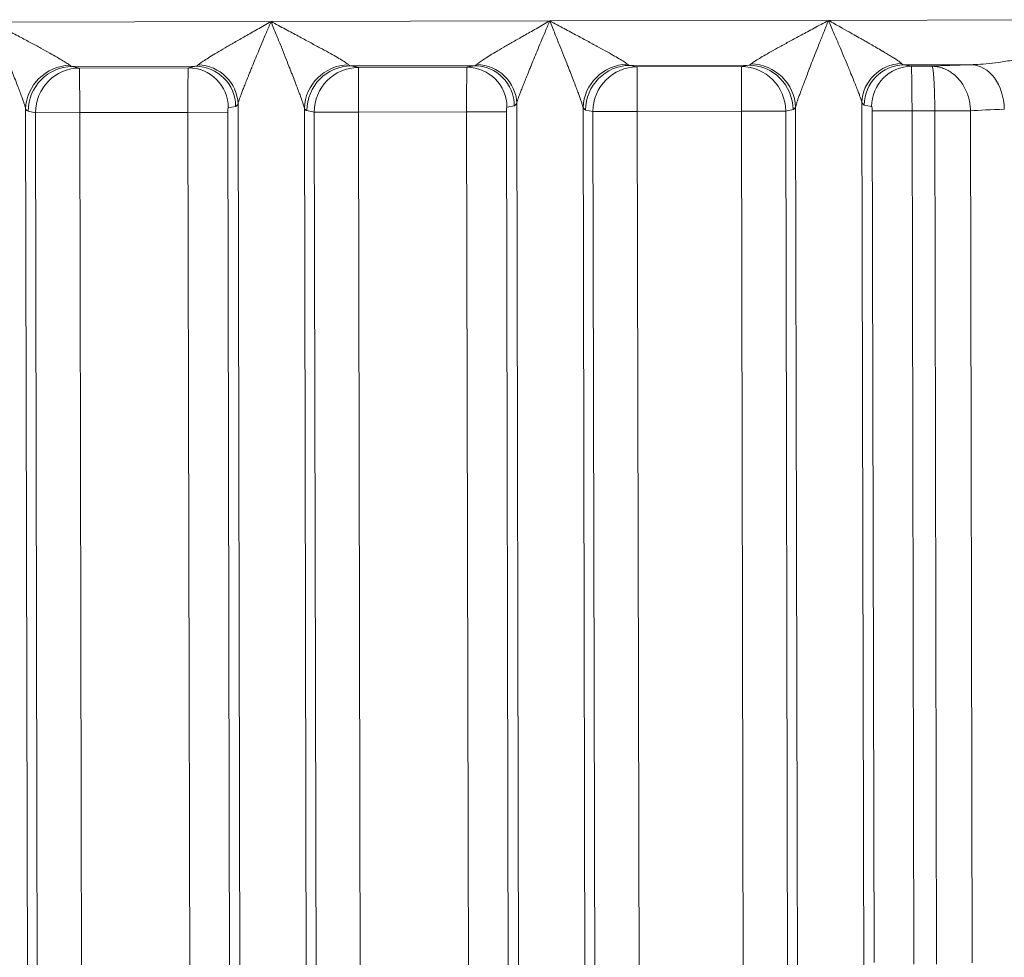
# Model space of a CAD drawing. Header units: inches. Extents: x 1 to 669, y 0 to 417.
# Tile 345 of 448: x 323.248 to 324.073, y 285.52 to 286.306. Entities that reach past the tile are written whole.
import ezdxf

# ---------------------------------------------------------------- set-up
doc = ezdxf.new("R2010")
doc.units = ezdxf.units.IN
doc.header["$LTSCALE"] = 12
doc.header["$MEASUREMENT"] = 0
doc.layers.get('0').update_dxf_attribs({"linetype": 'CONTINUOUS'})
doc.layers.add('X', color=1, linetype='CONTINUOUS')

# ---------------------------------------------------------------- blocks, each defined once
blk = doc.blocks.new('GASTRAIN RIGHT')
at = {"layer": 'X', "lineweight": 0}
for p, q in [((301.58809, 302.24208), (301.82166, 302.24256)), ((301.82166, 302.24256), (302.05522, 302.24305)), ((302.05522, 302.24305), (302.28879, 302.24354)), ((302.28879, 302.24354), (302.57374, 302.24414)), ((301.6551, 302.20486), (301.75856, 302.20507)), ((301.66127, 302.20365), (301.6551, 302.20486)), ((301.7524, 302.20384), (301.66127, 302.20365)), ((301.66135, 302.16629), (301.66127, 302.20365)), ((301.75856, 302.20507), (301.7524, 302.20384)), ((301.88867, 302.20535), (301.99212, 302.20556)), ((301.89483, 302.20413), (301.88867, 302.20535)), ((301.98596, 302.20432), (301.89483, 302.20413)), ((301.89491, 302.16678), (301.89483, 302.20413)), ((301.99212, 302.20556), (301.98596, 302.20432)), ((302.12224, 302.20584), (302.22193, 302.20604)), ((302.1284, 302.20462), (302.12224, 302.20584)), ((302.21577, 302.20481), (302.1284, 302.20462)), ((302.1284, 302.20462), (302.12848, 302.16726)), ((302.22193, 302.20604), (302.21577, 302.20481)), ((302.21577, 302.20481), (302.21585, 302.16745)), ((302.35205, 302.20632), (302.40846, 302.20643)), ((302.35479, 302.20578), (302.35205, 302.20632)), ((302.35821, 302.2051), (302.35479, 302.20578)), ((302.37551, 302.20514), (302.35821, 302.2051)), ((301.6272, 296.8317), (301.61603, 302.16956)), ((301.79197, 302.17152), (301.78581, 302.17028)), ((301.79401, 302.17366), (301.80519, 296.83207)), ((301.86076, 296.83218), (301.8496, 302.17005)), ((301.85786, 302.1667), (301.8517, 302.16791)), ((302.02554, 302.17201), (302.01938, 302.17077)), ((302.02758, 302.17415), (302.03875, 296.83256)), ((302.09433, 296.83267), (302.08316, 302.17054)), ((302.09143, 302.16719), (302.08526, 302.1684)), ((302.25906, 302.16876), (302.2529, 302.16752)), ((302.26115, 302.17091), (302.27232, 296.83305)), ((302.31672, 302.17476), (302.3279, 296.83316)), ((302.32494, 302.17141), (302.31877, 302.17262)), ((301.62429, 302.16621), (301.61813, 302.16742)), ((301.66135, 302.16629), (301.62429, 302.16621)), ((301.63453, 297.27248), (301.62429, 302.16621)), ((301.752, 302.16648), (301.66135, 302.16629)), ((301.66135, 302.16629), (301.67142, 297.35198)), ((301.78534, 302.16655), (301.752, 302.16648)), ((301.752, 302.16648), (301.76207, 297.35169)), ((301.78534, 302.16655), (301.79541, 297.35176)), ((301.89491, 302.16678), (301.85786, 302.1667)), ((301.8681, 297.27297), (301.85786, 302.1667)), ((301.98556, 302.16697), (301.89491, 302.16678)), ((301.89491, 302.16678), (301.90498, 297.35247)), ((302.01891, 302.16704), (301.98556, 302.16697)), ((301.98556, 302.16697), (301.99564, 297.35218)), ((302.01891, 302.16704), (302.02898, 297.35225)), ((302.12848, 302.16726), (302.09143, 302.16719)), ((302.10167, 297.27346), (302.09143, 302.16719)), ((302.21585, 302.16745), (302.12848, 302.16726)), ((302.13855, 297.35296), (302.12848, 302.16726)), ((302.2529, 302.16752), (302.21585, 302.16745)), ((302.22592, 297.35314), (302.21585, 302.16745)), ((302.2529, 302.16752), (302.26314, 297.2738)), ((302.35877, 302.16775), (302.32542, 302.16768)), ((302.32692, 301.45419), (302.32542, 302.16768)), ((302.35877, 302.16775), (302.37786, 302.16779)), ((302.36026, 301.45264), (302.35877, 302.16775)), ((302.37786, 302.16779), (302.37935, 301.45268)), ((302.40776, 302.1678), (302.40926, 301.45375))]:
    blk.add_line(p, q, dxfattribs=at)
at = {"layer": 'X', "lineweight": 0, "extrusion": (-2.34114e-16, 6.97371e-18, -1)}
for centre, end_param in [((301.65308, 302.16964), -1.09547), ((301.88665, 302.17013), -1.09547), ((302.12021, 302.17062), -1.095471)]:
    blk.add_ellipse(centre, major_axis=(0.03292, 0.01768), ratio=0.963131, start_param=-2.63504, end_param=end_param, dxfattribs=at)
at = {"layer": 'X', "lineweight": 0}
for centre, major_axis, ratio, start_param, end_param in [((301.65518, 302.1675), (0.00721, 0.03667), 0.991111, 0.198055, 1.765434), ((301.75247, 302.17021), (-0.00663, 0.03297), 0.991111, -1.765434, -0.198055), ((301.76067, 302.1736), (-0.02986, 0.01548), 0.961737, -2.645113, -1.106254), ((301.88875, 302.16799), (0.00721, 0.03667), 0.991111, 0.198055, 1.765434), ((301.98603, 302.1707), (-0.00663, 0.03297), 0.991111, -1.765434, -0.198055), ((301.99423, 302.17409), (-0.02986, 0.01548), 0.961737, -2.645113, -1.106254), ((302.12232, 302.16848), (0.00721, 0.03667), 0.991111, 0.198055, 1.765434), ((302.22201, 302.16869), (-0.00737, 0.03664), 0.991111, -1.765433, -0.198062), ((302.35212, 302.17269), (0.00649, 0.033), 0.991111, 0.198055, 1.765438), ((302.35828, 302.17148), (0.00649, 0.033), 0.991111, 0.198056, 1.765434), ((301.79156, 302.24347), (0.00017, -0.07197), 0.130489, 0.025568, 0.245705), ((302.02513, 302.24396), (0.00017, -0.07197), 0.130489, 0.025568, 0.245705)]:
    blk.add_ellipse(centre, major_axis=major_axis, ratio=ratio, start_param=start_param, end_param=end_param, dxfattribs=at)
at = {"layer": 'X', "lineweight": 0, "extrusion": (-2.341e-16, 3.03547e-19, -1)}
for centre in [(301.66135, 302.16629), (301.89491, 302.16678), (302.12848, 302.16726)]:
    blk.add_ellipse(centre, major_axis=(0.00721, 0.03667), ratio=0.991111, start_param=-1.765434, end_param=-0.198055, dxfattribs=at)
at = {"layer": 'X', "lineweight": 0, "extrusion": (0, 0, -1)}
for centre, major_axis, ratio, start_param, end_param in [((301.65482, 302.22499), (-0.00061, 0.02014), 0.356191, -3.09596, -2.801804), ((301.88839, 302.22548), (-0.00061, 0.02014), 0.356191, -3.09596, -2.801804), ((302.12195, 302.22597), (-0.00061, 0.02014), 0.356198, -3.095961, -2.801805), ((302.3522, 302.24594), (0.00009, -0.03964), 0.24265, 0.025347, 0.240249), ((301.61823, 302.24321), (0.00016, -0.07581), 0.130526, 0.025672, 0.239795), ((301.85179, 302.2437), (0.00016, -0.07581), 0.130526, 0.025672, 0.239795), ((302.08536, 302.24419), (0.00016, -0.07581), 0.130526, 0.025672, 0.239795), ((302.25862, 302.24453), (0.00019, -0.07579), 0.130502, -0.239784, -0.025592), ((302.31889, 302.2449), (0.00013, -0.0723), 0.130562, 0.026063, 0.245195), ((302.32493, 302.16767), (-0.00001, 0.00374), 0.131664, 0.026475, 1.569955)]:
    blk.add_ellipse(centre, major_axis=major_axis, ratio=ratio, start_param=start_param, end_param=end_param, dxfattribs=at)
at = {"layer": 'X', "lineweight": 0, "extrusion": (2.54248e-22, 4.64632e-19, -1)}
for centre in [(301.75249, 302.16648), (301.98605, 302.16697)]:
    blk.add_ellipse(centre, major_axis=(-0.00008, 0.03737), ratio=0.013159, start_param=-1.570762, end_param=-0.026137, dxfattribs=at)
at = {"layer": 'X', "lineweight": 0, "extrusion": (-4.6068e-18, 1.08855e-17, -1)}
for centre in [(301.75876, 302.22496), (301.99233, 302.22545)]:
    blk.add_ellipse(centre, major_axis=(0.00051, 0.0199), ratio=0.340201, start_param=-3.490943, end_param=-3.186733, dxfattribs=at)
at = {"layer": 'X', "lineweight": 0, "extrusion": (-2.34097e-16, -4.88451e-19, -1)}
for centre in [(301.75863, 302.17145), (301.99219, 302.17194)]:
    blk.add_ellipse(centre, major_axis=(-0.00663, 0.03297), ratio=0.991111, start_param=0.19806, end_param=1.765434, dxfattribs=at)
at = {"layer": 'X', "lineweight": 0, "extrusion": (-2.34097e-16, -4.8974e-19, -1)}
blk.add_ellipse((302.21585, 302.16745), major_axis=(-0.00737, 0.03664), ratio=0.991111, start_param=0.198055, end_param=1.765434, dxfattribs=at)
at = {"layer": 'X', "lineweight": 0, "extrusion": (-4.29589e-18, 1.08234e-17, -1)}
blk.add_ellipse((302.22214, 302.22605), major_axis=(0.00054, 0.02002), ratio=0.357066, start_param=-3.482782, end_param=-3.187562, dxfattribs=at)
at = {"layer": 'X', "lineweight": 0, "extrusion": (-2.33984e-16, -4.89801e-19, -1)}
blk.add_ellipse((302.2241, 302.17083), major_axis=(0.033, -0.01754), ratio=0.963129, start_param=-2.04612, end_param=-0.506554, dxfattribs=at)
at = {"layer": 'X', "lineweight": 0, "extrusion": (-2.34115e-16, 7.16332e-18, -1)}
blk.add_ellipse((302.35007, 302.17483), major_axis=(0.02979, 0.01561), ratio=0.961738, start_param=-2.645014, end_param=-1.106191, dxfattribs=at)
at = {"layer": 'X', "lineweight": 0, "extrusion": (-2.19965e-16, -8.72159e-16, -1)}
blk.add_ellipse((302.57402, 302.20281), major_axis=(0.22443, 0.00047), ratio=0.026185, start_param=-2.65615, end_param=-2.400349, dxfattribs=at)
at = {"layer": 'X', "lineweight": 0, "extrusion": (-2.51738e-16, -5.27384e-19, -1)}
blk.add_ellipse((302.40854, 302.16908), major_axis=(-0.00115, 0.03735), ratio=0.737325, start_param=0.03875, end_param=1.59187, dxfattribs=at)
at = {"layer": 'X', "lineweight": 0, "extrusion": (-4.40095e-20, 9.06566e-19, -1)}
blk.add_ellipse((301.78583, 302.16655), major_axis=(-0.00001, 0.00374), ratio=0.131633, start_param=-1.570848, end_param=-0.026097, dxfattribs=at)
at = {"layer": 'X', "lineweight": 0, "extrusion": (-4.40094e-20, 9.06566e-19, -1)}
blk.add_ellipse((302.0194, 302.16704), major_axis=(-0.00001, 0.00374), ratio=0.131633, start_param=-1.570848, end_param=-0.026097, dxfattribs=at)
at = {"layer": 'X', "lineweight": 0, "extrusion": (-2.2286e-16, 3.03209e-18, -1)}
blk.add_ellipse((302.37786, 302.16776), major_axis=(0.03363, 0.00003), ratio=0.000814, start_param=-1.570785, end_param=-0.475275, dxfattribs=at)
at = {"layer": 'X', "lineweight": 0, "extrusion": (-2.63887e-16, -9.6167e-16, -1)}
blk.add_ellipse((302.57401, 302.16547), major_axis=(0.18695, 0.0004), ratio=0.031366, start_param=-2.666462, end_param=-2.400349, dxfattribs=at)
at = {"layer": 'X', "lineweight": 0}
for points, knots in [([(301.58809, 302.24208), (301.58956, 302.23842), (301.59102, 302.23483), (301.59247, 302.23124), (301.59381, 302.22795), (301.59514, 302.22467), (301.59647, 302.22137), (301.59764, 302.21846), (301.59881, 302.21553), (301.59999, 302.21258), (301.60101, 302.21002), (301.60203, 302.20745), (301.60305, 302.20484), (301.6035, 302.20368), (301.60396, 302.20252), (301.60441, 302.20135), (301.60484, 302.20024), (301.60527, 302.19915), (301.60569, 302.19807), (301.60647, 302.19606), (301.60723, 302.1941), (301.60798, 302.19216), (301.60866, 302.19041), (301.60932, 302.18869), (301.60997, 302.18699), (301.61056, 302.18546), (301.61113, 302.18396), (301.61168, 302.18249), (301.61216, 302.18119), (301.61264, 302.17991), (301.61309, 302.17866), (301.61348, 302.17758), (301.61385, 302.17652), (301.6142, 302.17551), (301.61451, 302.17463), (301.61479, 302.17379), (301.61504, 302.17299), (301.61526, 302.17231), (301.61546, 302.17166), (301.61564, 302.17106), (301.61579, 302.17051), (301.61593, 302.17001), (301.61603, 302.16956)], [0, 0, 0, 0, 0.142188, 0.142188, 0.142188, 0.2725737, 0.2725737, 0.2725737, 0.3876835, 0.3876835, 0.3876835, 0.4873178, 0.4873178, 0.4873178, 0.5318052, 0.5318052, 0.5318052, 0.5737849, 0.5737849, 0.5737849, 0.6518146, 0.6518146, 0.6518146, 0.7223049, 0.7223049, 0.7223049, 0.7854558, 0.7854558, 0.7854558, 0.8411028, 0.8411028, 0.8411028, 0.8895435, 0.8895435, 0.8895435, 0.931284, 0.931284, 0.931284, 0.9673154, 0.9673154, 0.9673154, 1, 1, 1, 1]), ([(301.653, 302.20593), (301.65256, 302.20634), (301.65185, 302.20688), (301.65089, 302.20753), (301.64993, 302.20817), (301.64873, 302.20894), (301.6473, 302.2098), (301.64587, 302.21067), (301.64421, 302.21164), (301.64235, 302.21271), (301.6405, 302.21378), (301.63844, 302.21493), (301.6362, 302.21618), (301.63396, 302.21743), (301.63153, 302.21877), (301.62891, 302.2202), (301.62629, 302.22163), (301.62349, 302.22315), (301.62049, 302.22477), (301.6175, 302.22638), (301.61432, 302.22809), (301.61093, 302.2299), (301.60754, 302.23172), (301.60396, 302.23363), (301.60015, 302.23566), (301.59634, 302.23769), (301.59232, 302.23983), (301.58809, 302.24208)], [0, 0, 0, 0, 0.111111, 0.111111, 0.111111, 0.222222, 0.222222, 0.222222, 0.333333, 0.333333, 0.333333, 0.444444, 0.444444, 0.444444, 0.555556, 0.555556, 0.555556, 0.666667, 0.666667, 0.666667, 0.777778, 0.777778, 0.777778, 0.888889, 0.888889, 0.888889, 1, 1, 1, 1]), ([(301.7606, 302.2062), (301.76101, 302.20662), (301.76166, 302.20716), (301.76255, 302.2078), (301.76343, 302.20845), (301.76454, 302.20921), (301.76588, 302.21008), (301.76721, 302.21094), (301.76875, 302.21192), (301.77049, 302.21299), (301.77222, 302.21406), (301.77415, 302.21522), (301.77626, 302.21647), (301.77837, 302.21773), (301.78066, 302.21908), (301.78313, 302.22052), (301.78559, 302.22196), (301.78824, 302.22349), (301.79107, 302.22512), (301.79389, 302.22675), (301.7969, 302.22847), (301.8001, 302.2303), (301.80329, 302.23213), (301.80668, 302.23406), (301.81027, 302.2361), (301.81387, 302.23814), (301.81767, 302.2403), (301.82166, 302.24256)], [0, 0, 0, 0, 0.1111111, 0.1111111, 0.1111111, 0.2222222, 0.2222222, 0.2222222, 0.3333333, 0.3333333, 0.3333333, 0.4444444, 0.4444444, 0.4444444, 0.5555556, 0.5555556, 0.5555556, 0.6666667, 0.6666667, 0.6666667, 0.7777778, 0.7777778, 0.7777778, 0.8888889, 0.8888889, 0.8888889, 1, 1, 1, 1]), ([(301.79401, 302.17366), (301.79412, 302.1741), (301.79425, 302.1746), (301.79441, 302.17513), (301.79458, 302.17571), (301.79478, 302.17633), (301.795, 302.17699), (301.79524, 302.17774), (301.79552, 302.17853), (301.79581, 302.17935), (301.79614, 302.18026), (301.79649, 302.18121), (301.79686, 302.18219), (301.79727, 302.18327), (301.7977, 302.18439), (301.79814, 302.18552), (301.79863, 302.18678), (301.79914, 302.18807), (301.79966, 302.18937), (301.80023, 302.19081), (301.80082, 302.19228), (301.80142, 302.19378), (301.80207, 302.19541), (301.80274, 302.19707), (301.80342, 302.19877), (301.80364, 302.19932), (301.80386, 302.19986), (301.80408, 302.20042), (301.80453, 302.20156), (301.805, 302.20271), (301.80546, 302.20385), (301.80553, 302.20402), (301.8056, 302.20419), (301.80567, 302.20436), (301.80651, 302.20643), (301.80736, 302.20849), (301.8082, 302.21053), (301.80915, 302.21281), (301.81009, 302.21508), (301.81103, 302.21734), (301.81209, 302.21987), (301.81314, 302.22238), (301.8142, 302.22489), (301.81538, 302.22768), (301.81655, 302.23047), (301.81774, 302.23327), (301.81904, 302.23635), (301.82034, 302.23944), (301.82166, 302.24256)], [0, 0, 0, 0, 0.034174, 0.034174, 0.034174, 0.071525, 0.071525, 0.071525, 0.113598, 0.113598, 0.113598, 0.160608, 0.160608, 0.160608, 0.212701, 0.212701, 0.212701, 0.270374, 0.270374, 0.270374, 0.333811, 0.333811, 0.333811, 0.402688, 0.402688, 0.402688, 0.424666, 0.424666, 0.424666, 0.470211, 0.470211, 0.470211, 0.477094, 0.477094, 0.477094, 0.5599, 0.5599, 0.5599, 0.652587, 0.652587, 0.652587, 0.756527, 0.756527, 0.756527, 0.872462, 0.872462, 0.872462, 1, 1, 1, 1]), ([(301.82166, 302.24256), (301.82313, 302.23891), (301.82459, 302.23532), (301.82604, 302.23173), (301.82737, 302.22844), (301.8287, 302.22516), (301.83003, 302.22186), (301.83121, 302.21895), (301.83238, 302.21602), (301.83356, 302.21307), (301.83458, 302.21051), (301.8356, 302.20793), (301.83661, 302.20533), (301.83707, 302.20417), (301.83753, 302.20301), (301.83798, 302.20183), (301.83841, 302.20073), (301.83883, 302.19964), (301.83925, 302.19856), (301.84004, 302.19655), (301.8408, 302.19458), (301.84155, 302.19265), (301.84223, 302.1909), (301.84289, 302.18918), (301.84354, 302.18748), (301.84412, 302.18595), (301.84469, 302.18445), (301.84524, 302.18298), (301.84573, 302.18167), (301.8462, 302.1804), (301.84665, 302.17915), (301.84705, 302.17807), (301.84742, 302.17701), (301.84777, 302.176), (301.84807, 302.17512), (301.84836, 302.17428), (301.84861, 302.17348), (301.84883, 302.1728), (301.84903, 302.17215), (301.8492, 302.17155), (301.84936, 302.171), (301.84949, 302.1705), (301.8496, 302.17005)], [0, 0, 0, 0, 0.142188, 0.142188, 0.142188, 0.2725737, 0.2725737, 0.2725737, 0.3876835, 0.3876835, 0.3876835, 0.4873178, 0.4873178, 0.4873178, 0.5318052, 0.5318052, 0.5318052, 0.5737849, 0.5737849, 0.5737849, 0.6518146, 0.6518146, 0.6518146, 0.7223049, 0.7223049, 0.7223049, 0.7854558, 0.7854558, 0.7854558, 0.8411028, 0.8411028, 0.8411028, 0.8895435, 0.8895435, 0.8895435, 0.931284, 0.931284, 0.931284, 0.9673154, 0.9673154, 0.9673154, 1, 1, 1, 1]), ([(301.88657, 302.20641), (301.88612, 302.20683), (301.88541, 302.20737), (301.88446, 302.20801), (301.8835, 302.20866), (301.88229, 302.20943), (301.88086, 302.21029), (301.87943, 302.21116), (301.87778, 302.21213), (301.87592, 302.2132), (301.87406, 302.21426), (301.87201, 302.21542), (301.86977, 302.21667), (301.86753, 302.21792), (301.86509, 302.21926), (301.86248, 302.22069), (301.85986, 302.22212), (301.85706, 302.22364), (301.85406, 302.22526), (301.85107, 302.22687), (301.84788, 302.22858), (301.8445, 302.23039), (301.84111, 302.2322), (301.83752, 302.23412), (301.83372, 302.23615), (301.82991, 302.23818), (301.82588, 302.24032), (301.82166, 302.24256)], [0, 0, 0, 0, 0.1111111, 0.1111111, 0.1111111, 0.2222222, 0.2222222, 0.2222222, 0.3333333, 0.3333333, 0.3333333, 0.4444444, 0.4444444, 0.4444444, 0.5555556, 0.5555556, 0.5555556, 0.6666667, 0.6666667, 0.6666667, 0.7777778, 0.7777778, 0.7777778, 0.8888889, 0.8888889, 0.8888889, 1, 1, 1, 1]), ([(301.99417, 302.20669), (301.99458, 302.20711), (301.99523, 302.20764), (301.99611, 302.20829), (301.997, 302.20894), (301.99811, 302.2097), (301.99944, 302.21056), (302.00077, 302.21143), (302.00232, 302.21241), (302.00406, 302.21347), (302.00579, 302.21454), (302.00772, 302.21571), (302.00983, 302.21696), (302.01194, 302.21822), (302.01423, 302.21957), (302.01669, 302.22101), (302.01916, 302.22245), (302.02181, 302.22398), (302.02463, 302.22561), (302.02746, 302.22724), (302.03047, 302.22896), (302.03366, 302.23079), (302.03686, 302.23262), (302.04025, 302.23455), (302.04384, 302.23659), (302.04744, 302.23863), (302.05124, 302.24079), (302.05522, 302.24305)], [0, 0, 0, 0, 0.111111, 0.111111, 0.111111, 0.222222, 0.222222, 0.222222, 0.333333, 0.333333, 0.333333, 0.444444, 0.444444, 0.444444, 0.555556, 0.555556, 0.555556, 0.666667, 0.666667, 0.666667, 0.777778, 0.777778, 0.777778, 0.888889, 0.888889, 0.888889, 1, 1, 1, 1]), ([(302.02758, 302.17415), (302.02768, 302.17459), (302.02782, 302.17508), (302.02797, 302.17561), (302.02814, 302.17619), (302.02834, 302.17682), (302.02856, 302.17748), (302.02881, 302.17823), (302.02909, 302.17902), (302.02938, 302.17984), (302.02971, 302.18075), (302.03006, 302.1817), (302.03043, 302.18268), (302.03084, 302.18376), (302.03126, 302.18487), (302.03171, 302.18601), (302.0322, 302.18727), (302.0327, 302.18855), (302.03322, 302.18986), (302.0338, 302.1913), (302.03438, 302.19277), (302.03498, 302.19427), (302.03564, 302.1959), (302.0363, 302.19756), (302.03699, 302.19926), (302.0372, 302.1998), (302.03742, 302.20035), (302.03764, 302.2009), (302.0381, 302.20205), (302.03856, 302.20319), (302.03903, 302.20433), (302.0391, 302.20451), (302.03917, 302.20468), (302.03924, 302.20485), (302.04008, 302.20692), (302.04093, 302.20898), (302.04177, 302.21102), (302.04271, 302.2133), (302.04366, 302.21557), (302.0446, 302.21783), (302.04565, 302.22036), (302.04671, 302.22287), (302.04777, 302.22538), (302.04894, 302.22817), (302.05012, 302.23096), (302.0513, 302.23376), (302.0526, 302.23684), (302.05391, 302.23993), (302.05522, 302.24305)], [0, 0, 0, 0, 0.034174, 0.034174, 0.034174, 0.071525, 0.071525, 0.071525, 0.113598, 0.113598, 0.113598, 0.160608, 0.160608, 0.160608, 0.212701, 0.212701, 0.212701, 0.270374, 0.270374, 0.270374, 0.333811, 0.333811, 0.333811, 0.402688, 0.402688, 0.402688, 0.424666, 0.424666, 0.424666, 0.470211, 0.470211, 0.470211, 0.477094, 0.477094, 0.477094, 0.5599, 0.5599, 0.5599, 0.652587, 0.652587, 0.652587, 0.756527, 0.756527, 0.756527, 0.872462, 0.872462, 0.872462, 1, 1, 1, 1]), ([(302.05522, 302.24305), (302.0567, 302.2394), (302.05815, 302.2358), (302.05961, 302.23222), (302.06094, 302.22893), (302.06227, 302.22564), (302.0636, 302.22235), (302.06477, 302.21943), (302.06595, 302.21651), (302.06712, 302.21356), (302.06814, 302.211), (302.06916, 302.20842), (302.07018, 302.20582), (302.07064, 302.20466), (302.07109, 302.20349), (302.07155, 302.20232), (302.07198, 302.20122), (302.0724, 302.20013), (302.07282, 302.19905), (302.0736, 302.19704), (302.07437, 302.19507), (302.07512, 302.19314), (302.07579, 302.19139), (302.07646, 302.18966), (302.07711, 302.18796), (302.07769, 302.18644), (302.07826, 302.18494), (302.07881, 302.18346), (302.0793, 302.18216), (302.07977, 302.18088), (302.08022, 302.17964), (302.08061, 302.17856), (302.08099, 302.1775), (302.08134, 302.17648), (302.08164, 302.17561), (302.08192, 302.17477), (302.08218, 302.17397), (302.0824, 302.17329), (302.0826, 302.17263), (302.08277, 302.17203), (302.08293, 302.17149), (302.08306, 302.17099), (302.08316, 302.17054)], [0, 0, 0, 0, 0.142188, 0.142188, 0.142188, 0.2725737, 0.2725737, 0.2725737, 0.3876835, 0.3876835, 0.3876835, 0.4873178, 0.4873178, 0.4873178, 0.5318052, 0.5318052, 0.5318052, 0.5737849, 0.5737849, 0.5737849, 0.6518146, 0.6518146, 0.6518146, 0.7223049, 0.7223049, 0.7223049, 0.7854558, 0.7854558, 0.7854558, 0.8411028, 0.8411028, 0.8411028, 0.8895435, 0.8895435, 0.8895435, 0.931284, 0.931284, 0.931284, 0.9673154, 0.9673154, 0.9673154, 1, 1, 1, 1]), ([(302.12014, 302.2069), (302.11969, 302.20732), (302.11898, 302.20785), (302.11802, 302.2085), (302.11707, 302.20915), (302.11586, 302.20991), (302.11443, 302.21078), (302.113, 302.21165), (302.11134, 302.21262), (302.10949, 302.21369), (302.10763, 302.21475), (302.10558, 302.21591), (302.10334, 302.21716), (302.10109, 302.21841), (302.09866, 302.21975), (302.09604, 302.22118), (302.09343, 302.22261), (302.09062, 302.22413), (302.08763, 302.22574), (302.08463, 302.22736), (302.08145, 302.22907), (302.07806, 302.23088), (302.07468, 302.23269), (302.07109, 302.23461), (302.06728, 302.23664), (302.06348, 302.23866), (302.05945, 302.24081), (302.05522, 302.24305)], [0, 0, 0, 0, 0.111111, 0.111111, 0.111111, 0.222222, 0.222222, 0.222222, 0.333333, 0.333333, 0.333333, 0.444444, 0.444444, 0.444444, 0.555556, 0.555556, 0.555556, 0.666667, 0.666667, 0.666667, 0.777778, 0.777778, 0.777778, 0.888889, 0.888889, 0.888889, 1, 1, 1, 1]), ([(302.22403, 302.20712), (302.22447, 302.20754), (302.22518, 302.20808), (302.22614, 302.20873), (302.22709, 302.20938), (302.2283, 302.21015), (302.22973, 302.21103), (302.23115, 302.2119), (302.23281, 302.21288), (302.23466, 302.21395), (302.23651, 302.21503), (302.23856, 302.21619), (302.2408, 302.21745), (302.24303, 302.21871), (302.24546, 302.22006), (302.24807, 302.2215), (302.25068, 302.22294), (302.25348, 302.22447), (302.25647, 302.2261), (302.25946, 302.22773), (302.26263, 302.22945), (302.26601, 302.23128), (302.26939, 302.2331), (302.27297, 302.23503), (302.27676, 302.23708), (302.28056, 302.23912), (302.28458, 302.24128), (302.28879, 302.24354)], [0, 0, 0, 0, 0.1111111, 0.1111111, 0.1111111, 0.2222222, 0.2222222, 0.2222222, 0.3333333, 0.3333333, 0.3333333, 0.4444444, 0.4444444, 0.4444444, 0.5555556, 0.5555556, 0.5555556, 0.6666667, 0.6666667, 0.6666667, 0.7777778, 0.7777778, 0.7777778, 0.8888889, 0.8888889, 0.8888889, 1, 1, 1, 1]), ([(302.26115, 302.17091), (302.26126, 302.17138), (302.2614, 302.17191), (302.26156, 302.17248), (302.26174, 302.17308), (302.26194, 302.17374), (302.26215, 302.17442), (302.2624, 302.1752), (302.26268, 302.17602), (302.26297, 302.17686), (302.2633, 302.17782), (302.26365, 302.17881), (302.26402, 302.17982), (302.26443, 302.18095), (302.26486, 302.18211), (302.2653, 302.18329), (302.26579, 302.18461), (302.2663, 302.18595), (302.26682, 302.18732), (302.26739, 302.18883), (302.26797, 302.19037), (302.26857, 302.19195), (302.26917, 302.19354), (302.26979, 302.19518), (302.27041, 302.19686), (302.27046, 302.19698), (302.2705, 302.1971), (302.27055, 302.19722), (302.27124, 302.19906), (302.27193, 302.20091), (302.27264, 302.20274), (302.27269, 302.20287), (302.27273, 302.203), (302.27278, 302.20312), (302.27362, 302.20531), (302.27446, 302.20748), (302.2753, 302.20963), (302.27624, 302.21204), (302.27719, 302.21444), (302.27813, 302.21682), (302.27918, 302.21949), (302.28024, 302.22215), (302.2813, 302.2248), (302.28248, 302.22776), (302.28366, 302.23071), (302.28485, 302.23367), (302.28615, 302.23694), (302.28747, 302.24022), (302.28879, 302.24354)], [0, 0, 0, 0, 0.034285, 0.034285, 0.034285, 0.07063, 0.07063, 0.07063, 0.111852, 0.111852, 0.111852, 0.158231, 0.158231, 0.158231, 0.209912, 0.209912, 0.209912, 0.267322, 0.267322, 0.267322, 0.330476, 0.330476, 0.330476, 0.394123, 0.394123, 0.394123, 0.39871, 0.39871, 0.39871, 0.468199, 0.468199, 0.468199, 0.472978, 0.472978, 0.472978, 0.555921, 0.555921, 0.555921, 0.649009, 0.649009, 0.649009, 0.753712, 0.753712, 0.753712, 0.870842, 0.870842, 0.870842, 1, 1, 1, 1]), ([(302.28879, 302.24354), (302.29033, 302.23992), (302.29186, 302.23636), (302.29338, 302.2328), (302.29477, 302.22955), (302.29615, 302.22631), (302.29753, 302.22305), (302.29875, 302.2202), (302.29996, 302.21732), (302.30118, 302.21443), (302.30223, 302.21194), (302.30327, 302.20942), (302.30432, 302.20689), (302.3046, 302.20623), (302.30487, 302.20556), (302.30515, 302.20489), (302.30578, 302.20335), (302.30641, 302.20183), (302.30702, 302.20034), (302.30782, 302.19841), (302.30859, 302.19651), (302.30935, 302.19465), (302.31003, 302.19297), (302.3107, 302.19132), (302.31135, 302.1897), (302.31192, 302.18826), (302.31248, 302.18684), (302.31302, 302.18546), (302.31349, 302.18425), (302.31394, 302.18306), (302.31436, 302.18192), (302.31473, 302.18093), (302.31507, 302.17998), (302.31539, 302.17908), (302.31566, 302.1783), (302.31591, 302.17756), (302.31612, 302.17688), (302.31631, 302.17628), (302.31647, 302.17573), (302.31661, 302.17523), (302.31665, 302.17506), (302.31669, 302.17491), (302.31672, 302.17476)], [0, 0, 0, 0, 0.1478783, 0.1478783, 0.1478783, 0.2828273, 0.2828273, 0.2828273, 0.40118, 0.40118, 0.40118, 0.5030272, 0.5030272, 0.5030272, 0.5297907, 0.5297907, 0.5297907, 0.5915366, 0.5915366, 0.5915366, 0.6711899, 0.6711899, 0.6711899, 0.7428535, 0.7428535, 0.7428535, 0.806597, 0.806597, 0.806597, 0.8624188, 0.8624188, 0.8624188, 0.9107088, 0.9107088, 0.9107088, 0.9522278, 0.9522278, 0.9522278, 0.988347, 0.988347, 0.988347, 1, 1, 1, 1]), ([(302.35, 302.20744), (302.34992, 302.20752), (302.34984, 302.2076), (302.34974, 302.20768), (302.34946, 302.20794), (302.34911, 302.20823), (302.34869, 302.20855), (302.34849, 302.2087), (302.34828, 302.20886), (302.34805, 302.20903), (302.34775, 302.20924), (302.34743, 302.20947), (302.34708, 302.20971), (302.34642, 302.21016), (302.34567, 302.21066), (302.34484, 302.2112), (302.34395, 302.21178), (302.34297, 302.2124), (302.3419, 302.21306), (302.34132, 302.21342), (302.34071, 302.21379), (302.34009, 302.21418), (302.33949, 302.21454), (302.33888, 302.21491), (302.33824, 302.21529), (302.33701, 302.21604), (302.33569, 302.21682), (302.3343, 302.21764), (302.33416, 302.21772), (302.33402, 302.21781), (302.33387, 302.21789), (302.33227, 302.21883), (302.33057, 302.21983), (302.32877, 302.22087), (302.32832, 302.22113), (302.32787, 302.22139), (302.32742, 302.22166), (302.32595, 302.22251), (302.32442, 302.22339), (302.32282, 302.2243), (302.32173, 302.22493), (302.32061, 302.22557), (302.31946, 302.22623), (302.3183, 302.22689), (302.31712, 302.22756), (302.3159, 302.22825), (302.31414, 302.22926), (302.3123, 302.23029), (302.31041, 302.23137), (302.30959, 302.23183), (302.30876, 302.2323), (302.30791, 302.23278), (302.30545, 302.23417), (302.30288, 302.23562), (302.3002, 302.23713), (302.29975, 302.23738), (302.29929, 302.23764), (302.29883, 302.2379), (302.29563, 302.2397), (302.29228, 302.24158), (302.28879, 302.24354)], [0, 0, 0, 0, 0.0207706, 0.0207706, 0.0207706, 0.0824494, 0.0824494, 0.0824494, 0.1111111, 0.1111111, 0.1111111, 0.1482903, 0.1482903, 0.1482903, 0.2186926, 0.2186926, 0.2186926, 0.2931932, 0.2931932, 0.2931932, 0.3333333, 0.3333333, 0.3333333, 0.3711766, 0.3711766, 0.3711766, 0.4444444, 0.4444444, 0.4444444, 0.45187, 0.45187, 0.45187, 0.5350055, 0.5350055, 0.5350055, 0.5555556, 0.5555556, 0.5555556, 0.6215229, 0.6215229, 0.6215229, 0.6666667, 0.6666667, 0.6666667, 0.7119646, 0.7119646, 0.7119646, 0.7777778, 0.7777778, 0.7777778, 0.8061705, 0.8061705, 0.8061705, 0.8888889, 0.8888889, 0.8888889, 0.9029037, 0.9029037, 0.9029037, 1, 1, 1, 1]), ([(302.57374, 302.24414), (302.56557, 302.24176), (302.5574, 302.23938), (302.54922, 302.23703), (302.5418, 302.23489), (302.53438, 302.23277), (302.52696, 302.23069), (302.5202, 302.22879), (302.51345, 302.22693), (302.5067, 302.22511), (302.50057, 302.22346), (302.49445, 302.22185), (302.48834, 302.22029), (302.48279, 302.21889), (302.47726, 302.21753), (302.47175, 302.21624), (302.46675, 302.21507), (302.46176, 302.21395), (302.4568, 302.21292), (302.45348, 302.21222), (302.45017, 302.21156), (302.44688, 302.21095), (302.44572, 302.21073), (302.44456, 302.21052), (302.44341, 302.21031), (302.43939, 302.2096), (302.4354, 302.20895), (302.43143, 302.2084), (302.42785, 302.2079), (302.42429, 302.20747), (302.42076, 302.20714), (302.41759, 302.20685), (302.41444, 302.20663), (302.41134, 302.20651), (302.41037, 302.20648), (302.40942, 302.20645), (302.40846, 302.20643)], [0, 0, 0, 0, 0.146168, 0.146168, 0.146168, 0.278753, 0.278753, 0.278753, 0.399393, 0.399393, 0.399393, 0.508942, 0.508942, 0.508942, 0.608325, 0.608325, 0.608325, 0.698456, 0.698456, 0.698456, 0.75888, 0.75888, 0.75888, 0.780163, 0.780163, 0.780163, 0.854205, 0.854205, 0.854205, 0.921161, 0.921161, 0.921161, 0.981358, 0.981358, 0.981358, 1, 1, 1, 1]), ([(302.35877, 302.16775), (302.35875, 302.17929), (302.35861, 302.19322), (302.35845, 302.19993), (302.35844, 302.2005), (302.35842, 302.20101), (302.35841, 302.20149), (302.35834, 302.20385), (302.35828, 302.20498), (302.35821, 302.2051)], [-1.54462, -1.54462, -1.54462, -1.54462, -0.518885, -0.518885, -0.518885, -0.432463, -0.432463, -0.432463, 0, 0, 0, 0]), ([(302.37786, 302.16779), (302.37785, 302.16862), (302.37785, 302.16945), (302.37784, 302.17029), (302.37783, 302.17197), (302.37781, 302.17366), (302.37778, 302.17532), (302.37776, 302.177), (302.37772, 302.17865), (302.37768, 302.18028), (302.37766, 302.18076), (302.37765, 302.18124), (302.37764, 302.18171), (302.37761, 302.18283), (302.37757, 302.18392), (302.37753, 302.18499), (302.37748, 302.18648), (302.37742, 302.18793), (302.37736, 302.18931), (302.3773, 302.19066), (302.37723, 302.19194), (302.37716, 302.19315), (302.37715, 302.19336), (302.37713, 302.19356), (302.37712, 302.19376), (302.37706, 302.19474), (302.37699, 302.19567), (302.37693, 302.19654), (302.37684, 302.1976), (302.37676, 302.19857), (302.37667, 302.19945), (302.37658, 302.20034), (302.37649, 302.20113), (302.3764, 302.20182), (302.37631, 302.20251), (302.37621, 302.20309), (302.37612, 302.20357), (302.37602, 302.20405), (302.37592, 302.20442), (302.37582, 302.20468), (302.37573, 302.20494), (302.37562, 302.2051), (302.37551, 302.20514)], [0, 0, 0, 0, 0.0440387, 0.0440387, 0.0440387, 0.1332943, 0.1332943, 0.1332943, 0.2232229, 0.2232229, 0.2232229, 0.25, 0.25, 0.25, 0.3125857, 0.3125857, 0.3125857, 0.4002155, 0.4002155, 0.4002155, 0.4854054, 0.4854054, 0.4854054, 0.5, 0.5, 0.5, 0.5704197, 0.5704197, 0.5704197, 0.6560694, 0.6560694, 0.6560694, 0.7421577, 0.7421577, 0.7421577, 0.8285519, 0.8285519, 0.8285519, 0.9147707, 0.9147707, 0.9147707, 1, 1, 1, 1]), ([(302.40776, 302.1678), (302.40775, 302.1688), (302.4077, 302.16981), (302.40762, 302.17082), (302.40748, 302.1725), (302.40724, 302.17418), (302.4069, 302.17585), (302.40656, 302.17752), (302.40612, 302.17917), (302.40559, 302.18078), (302.40505, 302.18238), (302.40442, 302.18395), (302.4037, 302.18546), (302.40299, 302.18695), (302.4022, 302.18838), (302.40132, 302.18975), (302.40047, 302.19108), (302.39954, 302.19234), (302.39855, 302.19353), (302.3984, 302.19371), (302.39825, 302.19389), (302.3981, 302.19407), (302.39724, 302.19506), (302.39633, 302.196), (302.39538, 302.19687), (302.39426, 302.19791), (302.39307, 302.19887), (302.39184, 302.19973), (302.3906, 302.20059), (302.38932, 302.20136), (302.388, 302.20203), (302.38667, 302.20269), (302.38531, 302.20326), (302.38393, 302.20371), (302.38255, 302.20417), (302.38114, 302.20452), (302.37974, 302.20475), (302.37833, 302.20499), (302.37691, 302.20512), (302.37551, 302.20514)], [0, 0, 0, 0, 0.0530939, 0.0530939, 0.0530939, 0.1412286, 0.1412286, 0.1412286, 0.2295676, 0.2295676, 0.2295676, 0.3172482, 0.3172482, 0.3172482, 0.4033883, 0.4033883, 0.4033883, 0.4874453, 0.4874453, 0.4874453, 0.5001227, 0.5001227, 0.5001227, 0.5715584, 0.5715584, 0.5715584, 0.6562616, 0.6562616, 0.6562616, 0.7415001, 0.7415001, 0.7415001, 0.8272328, 0.8272328, 0.8272328, 0.913417, 0.913417, 0.913417, 1, 1, 1, 1])]:
    blk.add_open_spline(points, degree=3, knots=knots, dxfattribs=at)

msp = doc.modelspace()

# ---------------------------------------------------------------- block references
msp.add_blockref('GASTRAIN RIGHT', (21.63663, -15.93816))

doc.saveas('drawing.dxf')
